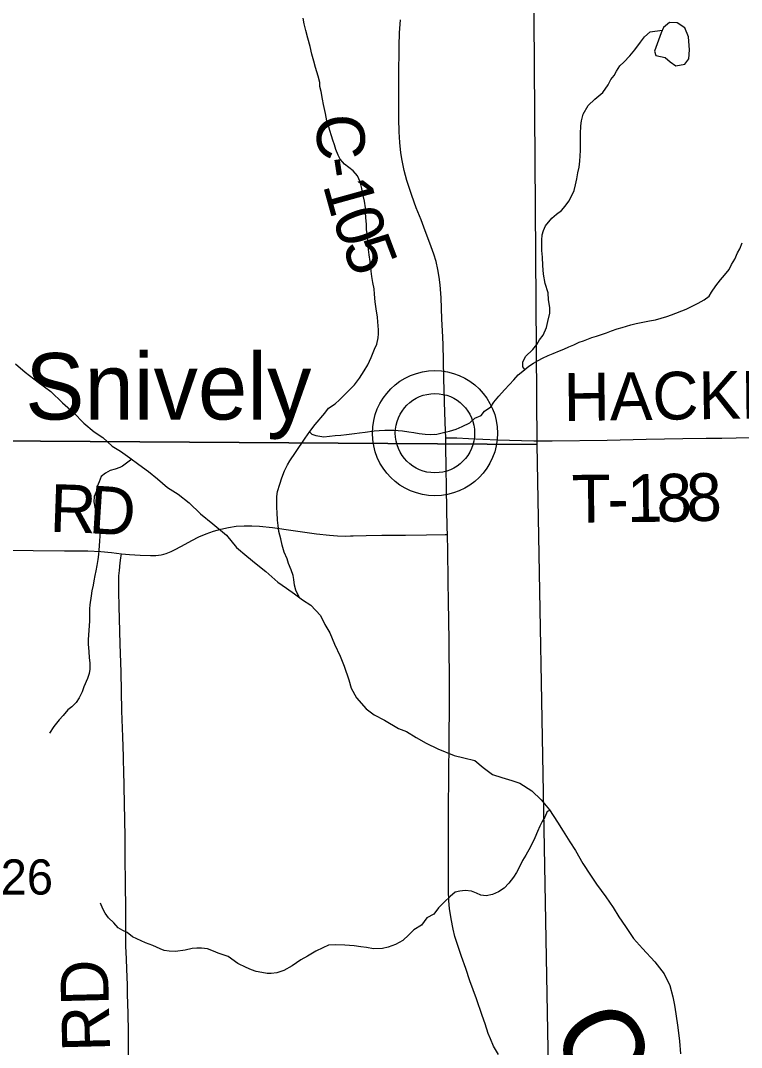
# Model space of a CAD drawing. Extents: x 1985906 to 2360102, y 891258 to 1222054.
# Drawn here: x 2195668 to 2200195, y 1000932 to 1007379 of the extents above; entities that cross this region are included whole.
import ezdxf

# ---------------------------------------------------------------- set-up
doc = ezdxf.new("R2010")
doc.units = 0
for name, color, linetype in [('GM_X_County_Road', 7, 'Continuous'), ('GM_X_County_Road_Text', 7, 'Continuous'), ('GM_X_Major_River', 7, 'Continuous'), ('GM_X_Major_River_Text', 7, 'Continuous'), ('GM_X_Minor_River', 7, 'Continuous'), ('GM_X_Section', 7, 'Continuous'), ('GM_X_Section_Text', 7, 'Continuous'), ('GM_X_Township_Road', 7, 'Continuous'), ('GM_X_Township_Road_Text', 7, 'Continuous'), ('GM_X_Unincorporated', 7, 'Continuous'), ('GM_X_Unincorporated_Location', 7, 'Continuous'), ('GM_X_Unincorporated_Text', 7, 'Continuous')]:
    doc.layers.add(name, color=color, linetype=linetype)

msp = doc.modelspace()

# ---------------------------------------------------------------- linework, layer by layer
at = {"layer": 'GM_X_County_Road'}
for points in [[(2198338.1, 1004759.4), (2198337.1, 1004803), (2198332.8, 1004917.7), (2198327.1, 1005130.1), (2198324, 1005244.9), (2198320.9, 1005343.1), (2198319.2, 1005392.1), (2198313.6, 1005506.2), (2198308.3, 1005637.2), (2198302.9, 1005719.2), (2198297.3, 1005768.3), (2198289, 1005817.1), (2198277.5, 1005865.3), (2198263.4, 1005912.7), (2198247.3, 1005959.3), (2198201.1, 1006081.9), (2198183.3, 1006127.7), (2198152.9, 1006203.7), (2198124.7, 1006280.5), (2198094.5, 1006373.9), (2198077.4, 1006437), (2198063.5, 1006500.8), (2198055.9, 1006549.2), (2198049, 1006614.2), (2198045.5, 1006679.4), (2198044.1, 1006761.3), (2198043.5, 1007023.3), (2198044.8, 1007219.6), (2198047.9, 1007301.2), (2198053.1, 1007382.9)], [(2198348.2, 1004152.2), (2198347.3, 1004196.3), (2198345.9, 1004311.1), (2198338.5, 1004704.7), (2198338.2, 1004753.8), (2198338.1, 1004759.4)], [(2196301.6, 1004031.9), (2196352.9, 1004026.5), (2196418.6, 1004021.9), (2196484.6, 1004019.5), (2196517.8, 1004020.4), (2196534.4, 1004022), (2196550.9, 1004024.7), (2196567.2, 1004028.4), (2196583.1, 1004033.1), (2196614, 1004045.2), (2196643.7, 1004059.9), (2196701.1, 1004092), (2196744.2, 1004115.5), (2196788.1, 1004137.2), (2196833.2, 1004156.3), (2196879.3, 1004172.9), (2196926.4, 1004186.2), (2196974.3, 1004196.5), (2197022.7, 1004203.8), (2197071.4, 1004207.3), (2197120.4, 1004207.8), (2197169.4, 1004205.3), (2197250.8, 1004196.7), (2197380.8, 1004178.3), (2197527.3, 1004157.1), (2197609.1, 1004147.7), (2197658.4, 1004143.8), (2197707.8, 1004142.3), (2197740.7, 1004143.2), (2197757, 1004144.1), (2197838.9, 1004146.5), (2197937.3, 1004147.9), (2198085.1, 1004148.4), (2198216.7, 1004150.1), (2198333.8, 1004151.8), (2198348.2, 1004152.2)], [(2198358.4, 1002705.7), (2198359.2, 1002790.3), (2198360.5, 1002917.2), (2198361.1, 1003032), (2198361.8, 1003130.4), (2198361.6, 1003278.2), (2198360.2, 1003409.1), (2198359.9, 1003474.7), (2198357.5, 1003622.3), (2198355.6, 1003720.7), (2198353.3, 1003868.3), (2198350.3, 1004048.7), (2198348.2, 1004152.2)], [(2195599, 1004054.4), (2195746.7, 1004052.7), (2195943.7, 1004050.7), (2196091.5, 1004049.2), (2196173.2, 1004045.1), (2196238.4, 1004038.6), (2196301.6, 1004031.9)], [(2198670.1, 1000886.9), (2198638, 1000940.6), (2198618.7, 1000986.1), (2198605.3, 1001018.9), (2198585.2, 1001079.2), (2198566.9, 1001132.7), (2198531.6, 1001236.5), (2198489.9, 1001350.5), (2198463.8, 1001427.3), (2198436.5, 1001503.4), (2198415.1, 1001565.1), (2198396.2, 1001627.6), (2198384.2, 1001675.1), (2198371.5, 1001739.2), (2198362.1, 1001803.8), (2198357.9, 1001852.6), (2198355.7, 1001917.9), (2198355.5, 1001999.9), (2198355.8, 1002131), (2198355.4, 1002212.9), (2198356, 1002262), (2198355.6, 1002344.1), (2198355.4, 1002491.6), (2198357.1, 1002573.4), (2198358.4, 1002705.7)]]:
    msp.add_lwpolyline(points, dxfattribs=at)
at = {"layer": 'GM_X_Major_River'}
for points in [[(2195636.7, 1005223.6), (2195697.2, 1005172), (2195777.8, 1005108.5), (2195858.4, 1005051.1), (2195931.1, 1004979.5), (2195999.7, 1004917.9), (2196066.4, 1004850.3), (2196130.9, 1004796.8), (2196185.3, 1004761.1), (2196243.8, 1004707.5), (2196296.2, 1004675.8), (2196354.6, 1004634.2), (2196411, 1004592.6), (2196471.5, 1004547), (2196528, 1004501.4), (2196590.5, 1004447.8), (2196656.9, 1004406.2), (2196727.5, 1004350.7), (2196798.2, 1004283.1), (2196874.8, 1004219.6), (2196961.5, 1004148.2), (2197024.2, 1004070.5), (2197088.8, 1004016.9), (2197147.3, 1003967.3), (2197207.7, 1003919.7), (2197284.4, 1003852.2), (2197338.8, 1003814.5), (2197389.2, 1003778.9), (2197439.6, 1003741.2)], [(2197439.6, 1003741.2), (2197491.9, 1003709.6), (2197552.5, 1003643.9), (2197579, 1003588), (2197609.5, 1003534.2), (2197640.1, 1003464.3), (2197674.8, 1003388.4), (2197699.3, 1003326.5), (2197730, 1003240.6), (2197744.5, 1003188.6), (2197777, 1003126.8), (2197837.7, 1003057.2), (2197888.1, 1003019.5), (2197952.5, 1002985.9), (2198041, 1002934.5), (2198091.3, 1002914.9), (2198151.7, 1002877.3), (2198216.1, 1002841.8), (2198288.5, 1002806.3), (2198391.5, 1002765.6)], [(2198391.5, 1002765.6), (2198451.5, 1002750), (2198521.6, 1002732.5), (2198573.8, 1002688.8), (2198632, 1002645.1), (2198690.1, 1002627.5), (2198754.1, 1002607.9), (2198804.2, 1002590.2), (2198878.4, 1002542.7), (2198936.7, 1002487), (2198989.1, 1002423.2), (2199039.5, 1002345.5), (2199075.8, 1002289.7), (2199116.3, 1002221.9), (2199152.6, 1002168), (2199199.1, 1002086.2), (2199247.5, 1002014.5), (2199283.8, 1001956.7), (2199344.3, 1001877), (2199388.6, 1001811.2), (2199425, 1001751.3), (2199467.3, 1001691.6), (2199517.8, 1001615.8), (2199574.1, 1001554.1), (2199650.6, 1001468.5), (2199709, 1001394.8), (2199745.5, 1001321), (2199763.9, 1001249), (2199774.3, 1001197), (2199782.6, 1001143), (2199795.2, 1001057), (2199805.7, 1000970.9), (2199812.2, 1000890.9)]]:
    msp.add_lwpolyline(points, dxfattribs=at)
at = {"layer": 'GM_X_Minor_River'}
for points in [[(2197420.2, 1003755.7), (2197397.5, 1003802.8), (2197389.3, 1003834.8), (2197383.1, 1003868.9), (2197380.9, 1003895), (2197366.6, 1003931), (2197350.3, 1003971), (2197342.1, 1003999), (2197323.8, 1004041.1), (2197311.5, 1004085.1), (2197303.2, 1004125.2), (2197290.9, 1004171.2), (2197286.7, 1004209.3), (2197282.5, 1004241.4), (2197280.2, 1004289.5), (2197278, 1004319.6), (2197277.6, 1004391.8), (2197281.5, 1004421.9), (2197295.3, 1004468.1), (2197309.1, 1004508.3), (2197325, 1004552.5), (2197344.9, 1004588.7), (2197358.8, 1004614.9), (2197394.7, 1004667.2), (2197454.4, 1004757.8), (2197484.4, 1004798.1), (2197518.3, 1004842.4), (2197578.2, 1004914.9), (2197602.1, 1004945.2), (2197644.2, 1004973.5), (2197670.2, 1004997.7), (2197764.1, 1005092.5), (2197796, 1005134.8), (2197825.9, 1005179.1), (2197847.8, 1005217.3), (2197869.6, 1005263.5), (2197891.5, 1005315.8), (2197905.3, 1005348), (2197913.2, 1005386.1), (2197915, 1005412.2), (2197914.9, 1005438.3), (2197910.6, 1005488.4), (2197910.4, 1005516.5), (2197902.1, 1005568.6), (2197895.8, 1005612.7), (2197891.5, 1005660.8), (2197889.3, 1005694.9), (2197881.1, 1005735), (2197874.8, 1005773), (2197870.6, 1005805.1), (2197868.5, 1005831.2), (2197864.3, 1005867.2), (2197858, 1005907.3), (2197851.7, 1005959.4), (2197849.5, 1005985.5), (2197847.3, 1006027.6), (2197841, 1006067.7), (2197840.9, 1006097.8), (2197836.6, 1006141.9), (2197834.4, 1006174), (2197834.2, 1006204), (2197828, 1006246.1), (2197815.6, 1006298.2), (2197811.5, 1006324.3), (2197801.2, 1006366.3), (2197784.9, 1006404.4), (2197756.6, 1006436.3), (2197730.3, 1006456.2), (2197702.1, 1006478.1), (2197675.8, 1006508), (2197661.6, 1006534), (2197647.3, 1006570.1), (2197639.1, 1006598.1), (2197628.9, 1006628.1), (2197620.7, 1006656.2), (2197610.5, 1006688.2), (2197602.2, 1006720.3), (2197592, 1006750.3), (2197583.7, 1006796.4), (2197571.4, 1006852.5), (2197565.1, 1006884.5), (2197554.8, 1006934.6), (2197546.6, 1006964.7), (2197546.5, 1006990.7), (2197536.2, 1007030.8), (2197519.8, 1007084.8), (2197509.5, 1007124.9), (2197497.2, 1007169), (2197486.9, 1007217.1), (2197472.5, 1007269.1), (2197460.2, 1007317.2), (2197449.9, 1007359.3), (2197443.7, 1007393.3)], [(2198835.4, 1005188.6), (2198822.6, 1005204.6), (2198822.4, 1005234.7), (2198838.3, 1005270.9), (2198884.3, 1005313.3), (2198910.2, 1005345.5), (2198926.2, 1005373.7), (2198950.1, 1005403.9), (2198969.9, 1005452.1), (2198979.8, 1005490.3), (2198991.5, 1005542.5), (2198991.3, 1005576.6), (2198983, 1005624.7), (2198980.8, 1005668.8), (2198962.4, 1005728.9), (2198952, 1005787), (2198947.7, 1005841.1), (2198945.4, 1005893.3), (2198941.1, 1005935.4), (2198940.7, 1005999.5), (2198944.6, 1006033.7), (2198952.5, 1006061.8), (2198964.4, 1006089.9), (2199004.3, 1006138.3), (2199034.3, 1006164.5), (2199064.3, 1006186.8), (2199088.3, 1006213), (2199110.2, 1006245.2), (2199128.1, 1006277.4), (2199144, 1006311.6), (2199153.8, 1006347.7), (2199161.7, 1006385.9), (2199167.5, 1006422), (2199175.3, 1006458.2), (2199179.1, 1006496.3), (2199183, 1006530.4), (2199184.8, 1006562.5), (2199184.2, 1006668.8), (2199185.9, 1006717), (2199189.8, 1006749.1), (2199201.6, 1006791.2), (2199233.5, 1006845.6), (2199273.4, 1006885.9), (2199325.4, 1006928.3), (2199357.3, 1006974.6), (2199375.2, 1007008.8), (2199395.2, 1007035), (2199411.1, 1007061.2), (2199431, 1007095.4), (2199457, 1007117.6), (2199495, 1007157.9), (2199524.9, 1007196.2), (2199560.8, 1007242.5), (2199586.8, 1007276.8), (2199622.8, 1007309), (2199697.8, 1007318.5)], [(2199648.1, 1007186.6), (2199658.4, 1007158.6), (2199716.6, 1007147.2), (2199747, 1007119.5), (2199783.3, 1007093.8), (2199839.2, 1007104.5), (2199864.9, 1007138.8), (2199868.3, 1007194.9), (2199863.3, 1007277), (2199838.7, 1007332.9), (2199790.3, 1007364.4), (2199742.2, 1007365.9), (2199704.5, 1007335.4), (2199690.9, 1007301.2)], [(2199690.9, 1007301.2), (2199648.1, 1007186.6)], [(2197482.7, 1004795.9), (2197496.5, 1004782.1), (2197522.7, 1004774.2), (2197573, 1004766.5), (2197609.1, 1004768.7), (2197643.3, 1004772.9), (2197679.4, 1004775.1), (2197715.6, 1004779.3), (2197765.8, 1004785.6), (2197795.9, 1004789.8), (2197832.1, 1004794), (2197888.3, 1004802.3), (2197920.5, 1004804.5), (2197956.6, 1004806.7), (2198012.9, 1004807), (2198039, 1004805.2), (2198067.2, 1004803.3), (2198105.4, 1004797.5), (2198137.6, 1004793.7), (2198171.8, 1004785.8), (2198208, 1004782), (2198242.1, 1004780.2), (2198282.3, 1004782.4), (2198324.5, 1004792.7), (2198362.6, 1004800.9), (2198402.7, 1004813.2), (2198440.8, 1004829.4), (2198488.9, 1004853.8), (2198520.9, 1004882), (2198561, 1004900.3), (2198581, 1004926.5), (2198621, 1004954.8), (2198641, 1004983), (2198670.9, 1005021.3), (2198706.8, 1005061.6), (2198738.8, 1005093.8), (2198764.8, 1005124.1), (2198792.7, 1005154.3), (2198822.7, 1005178.5), (2198860.8, 1005208.8), (2198888.8, 1005229), (2198918.8, 1005245.3), (2198944.9, 1005259.4), (2198981, 1005275.7), (2199013.1, 1005287.9), (2199053.2, 1005306.2), (2199079.2, 1005316.3), (2199111.3, 1005330.6), (2199141.4, 1005342.8), (2199175.4, 1005359), (2199203.5, 1005369.2), (2199255.7, 1005389.5), (2199283.8, 1005397.7), (2199348, 1005418.1), (2199380, 1005430.3), (2199414.1, 1005442.6), (2199446.2, 1005452.8), (2199472.3, 1005460.9), (2199500.4, 1005469.1), (2199534.5, 1005477.3), (2199574.7, 1005485.6), (2199616.8, 1005493.8), (2199655, 1005500.1), (2199727.2, 1005520.5), (2199755.3, 1005530.7), (2199847.6, 1005567.3), (2199897.7, 1005591.7), (2199923.7, 1005603.8), (2199961.8, 1005626.1), (2199991.8, 1005648.3), (2200007.7, 1005674.5), (2200033.7, 1005712.8), (2200063.6, 1005751), (2200089.5, 1005781.2), (2200117.5, 1005815.5), (2200133.4, 1005847.7), (2200153.3, 1005881.9), (2200169.2, 1005920.1), (2200185.1, 1005946.3), (2200198.9, 1005984.4)], [(2196367.7, 1004624.5), (2196307.5, 1004581.2), (2196291.8, 1004572.9), (2196261.8, 1004562.8), (2196231.7, 1004554.6), (2196201.6, 1004538.4), (2196173.6, 1004516.1), (2196161.7, 1004482), (2196149.8, 1004453.8), (2196142, 1004419.7), (2196130.1, 1004391.5), (2196128.3, 1004357.4), (2196136.5, 1004313.4), (2196144.7, 1004285.3), (2196155, 1004241.3), (2196159.2, 1004207.2), (2196163.4, 1004173.1), (2196165.6, 1004141), (2196163.8, 1004112.9), (2196160.1, 1004052.7), (2196158.2, 1004026.7), (2196152.4, 1003994.5), (2196146.6, 1003958.4), (2196140.7, 1003924.3), (2196134.9, 1003894.2), (2196129, 1003862), (2196123.1, 1003833.9), (2196115.3, 1003797.8), (2196111.5, 1003767.7), (2196103.7, 1003711.5), (2196101.9, 1003685.4), (2196102, 1003659.3), (2196100.3, 1003611.2), (2196096.6, 1003549), (2196092.9, 1003492.8), (2196093.1, 1003464.7), (2196097.3, 1003418.6), (2196099.6, 1003378.5), (2196103.8, 1003346.4), (2196104, 1003306.3), (2196098.1, 1003280.2), (2196088.2, 1003248), (2196064.4, 1003195.8), (2196054.5, 1003165.6), (2196036.7, 1003127.4), (2196016.7, 1003097.2), (2195990.8, 1003071), (2195964.7, 1003050.8), (2195934.8, 1003016.6), (2195910.8, 1002988.3), (2195876.9, 1002946), (2195849, 1002905.8)], [(2198991.1, 1002420.1), (2198975.6, 1002413.3), (2198959.6, 1002377.2), (2198943.5, 1002351.2), (2198929.5, 1002321.1), (2198913.4, 1002287), (2198897.4, 1002247), (2198869.3, 1002190.9), (2198841.2, 1002138.8), (2198819.2, 1002104.7), (2198799.1, 1002062.6), (2198783, 1002030.6), (2198763, 1002000.5), (2198734.9, 1001962.5), (2198704.9, 1001932.4), (2198668.8, 1001908.4), (2198632.7, 1001892.4), (2198592.7, 1001884.5), (2198558.7, 1001888.5), (2198530.6, 1001900.6), (2198500.6, 1001912.7), (2198460.6, 1001916.8), (2198426.5, 1001912.8), (2198396.5, 1001906.8), (2198366.4, 1001878.8), (2198330.3, 1001846.8), (2198292.3, 1001808.8), (2198264.2, 1001768.7), (2198220.1, 1001744.7), (2198186.1, 1001700.6), (2198138, 1001670.6), (2198105.9, 1001638.6), (2198067.8, 1001602.6), (2198021.8, 1001578.6), (2197975.7, 1001560.6), (2197941.6, 1001552.6), (2197883.6, 1001550.7), (2197841.5, 1001558.8), (2197805.5, 1001562.9), (2197763.4, 1001569), (2197703.4, 1001575.1), (2197647.3, 1001577.2), (2197601.3, 1001573.2), (2197567.2, 1001557.2), (2197523.1, 1001537.2), (2197469.1, 1001505.3), (2197429, 1001481.2), (2197372.9, 1001445.2), (2197320.8, 1001415.3), (2197276.7, 1001401.3), (2197242.7, 1001395.3), (2197216.7, 1001395.4), (2197182.6, 1001403.4), (2197146.6, 1001409.5), (2197118.6, 1001419.6), (2197084.5, 1001433.7), (2197032.5, 1001459.8), (2196972.5, 1001504), (2196908.4, 1001524.2), (2196880.4, 1001536.3), (2196842.4, 1001550.4), (2196804.3, 1001554.5), (2196774.3, 1001554.5), (2196746.3, 1001552.5), (2196702.2, 1001542.6), (2196640.1, 1001534.7), (2196602.1, 1001536.8), (2196570.1, 1001540.8), (2196544, 1001550.9), (2196498, 1001573), (2196452, 1001589.1), (2196426, 1001601.2), (2196397.9, 1001613.3), (2196371.9, 1001627.4), (2196337.9, 1001653.5), (2196309.9, 1001665.6), (2196281.9, 1001683.7), (2196253.9, 1001713.8), (2196219.9, 1001745.9), (2196199.9, 1001776), (2196183.9, 1001802.1), (2196169.9, 1001838.2)]]:
    msp.add_lwpolyline(points, dxfattribs=at)
at = {"layer": 'GM_X_Section'}
for points in [[(2193545.7, 1010112.6), (2196231.3, 1010128.8), (2198871.5, 1010072.5), (2198909.6, 1004717.4), (2193609.9, 1004753.7)], [(2198909.6, 1004717.4), (2199006.8, 999426.6), (2193683.7, 999404.5), (2193609.9, 1004753.7)]]:
    msp.add_lwpolyline(points, close=True, dxfattribs=at)
at = {"layer": 'GM_X_Township_Road'}
for points in [[(2198338.1, 1004759.4), (2198353.7, 1004759.3), (2198407.5, 1004758.5), (2198480.4, 1004755.8), (2198661, 1004747), (2198890.9, 1004741.4), (2199006, 1004741), (2199350.9, 1004745.3), (2199597.3, 1004751), (2199826.9, 1004755.2), (2199974.5, 1004756.5), (2200072.7, 1004758.1), (2200252.2, 1004761.9)], [(2196326.3, 1002005.6), (2196326, 1002079.7), (2196325.7, 1002136.2), (2196325.3, 1002222.1), (2196325.1, 1002256), (2196321.8, 1002462.7), (2196316.6, 1002675.8), (2196315, 1002725.5), (2196313.9, 1002759.6), (2196309.7, 1002882.9), (2196304.6, 1003045.3), (2196298.9, 1003290.5), (2196294.2, 1003462.9), (2196292, 1003546.3), (2196286.5, 1003700), (2196285.5, 1003792), (2196284.8, 1003847.6), (2196285.7, 1003891.9), (2196289.6, 1003926.9), (2196294.5, 1003975.1), (2196298.5, 1004006.7), (2196301.6, 1004031.9)], [(2196345.5, 1000832), (2196346.3, 1000963.7), (2196346.1, 1001029.4), (2196344.5, 1001144.1), (2196340.6, 1001266.1), (2196338.7, 1001324.3), (2196334.4, 1001422.4), (2196332.7, 1001487.6), (2196330.1, 1001568.3), (2196329.3, 1001665.5), (2196329.3, 1001732.4), (2196328.5, 1001798.4), (2196326.5, 1001963), (2196326.3, 1002005.6)]]:
    msp.add_lwpolyline(points, dxfattribs=at)
at = {"layer": 'GM_X_Unincorporated'}
for radius in [392.8, 249]:
    msp.add_circle((2198270.3, 1004788.3), radius, dxfattribs=at)
at = {"layer": 'GM_X_Unincorporated_Location'}
msp.add_line((2198270.3, 1004788.3), (2198270.3, 1004788.3), dxfattribs=at)

# ---------------------------------------------------------------- texts
at = {"layer": 'GM_X_County_Road_Text'}
for s, rotation, p in [('C', 273.13957, (2197521.3, 1006784.2)), ('-', 278.86986, (2197538.2, 1006505.6)), ('1', 285.50871, (2197565.2, 1006346.8)), ('0', 289.29769, (2197621.1, 1006148)), ('5', 290.67728, (2197684.8, 1005966.2)), ('R', 357.99736, (2195848.4, 1004169.8)), ('D', 356.40413, (2196092.4, 1004161.3))]:
    msp.add_text(s, height=300, rotation=rotation, dxfattribs=at).set_placement(p)
at = {"layer": 'GM_X_Major_River_Text'}
msp.add_text('Creek', height=500.12, rotation=297.90994, dxfattribs=at).set_placement((2198989.5, 1001040))
at = {"layer": 'GM_X_Section_Text'}
msp.add_text('26', height=221, rotation=0.00001, dxfattribs=at).set_placement((2195543.2, 1001891.7))
at = {"layer": 'GM_X_Township_Road_Text'}
for s, rotation, p in [('HACKETT', 0.73049, (2199080.1, 1004865)), ('8', 1.39397, (2199851.9, 1004234.6)), ('T', 0.59355, (2199130.2, 1004226.3)), ('1', 0.63881, (2199478, 1004229.9)), ('8', 0.78411, (2199663.6, 1004232)), ('-', 0.60698, (2199354.6, 1004228.6)), ('RD', 91.41692, (2196230.3, 1000907.9))]:
    msp.add_text(s, height=300, rotation=rotation, dxfattribs=at).set_placement(p)
at = {"layer": 'GM_X_Unincorporated_Text'}
msp.add_text('Snively', height=417, rotation=0.00001, dxfattribs=at).set_placement((2195697.2, 1004874.3))

doc.saveas('drawing.dxf')
